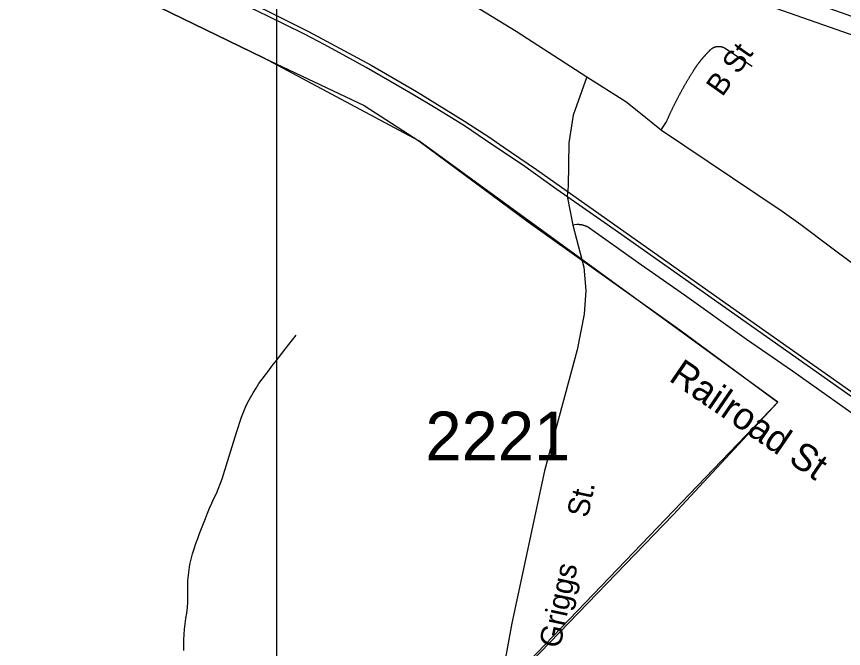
# Model space of a CAD drawing. Extents: x 1268485 to 1426702, y 514839 to 616766.
# Drawn here: x 1367245 to 1369750, y 559801 to 561717 of the extents above; entities that cross this region are included whole.
import ezdxf

# ---------------------------------------------------------------- set-up
doc = ezdxf.new("R2010")
doc.units = 0
for name, color, linetype in [('Old_Level_10', 7, 'Continuous'), ('Old_Level_11', 7, 'Continuous'), ('Old_Level_29', 7, 'Continuous'), ('Old_Level_32', 7, 'Continuous'), ('Old_Level_35', 7, 'Continuous'), ('Old_Level_44', 7, 'Continuous'), ('Old_Level_48', 7, 'Continuous'), ('Old_Level_49', 7, 'Continuous'), ('Old_Level_62', 7, 'Continuous'), ('Old_Level_63', 7, 'Continuous'), ('Old_Level_8', 7, 'Continuous')]:
    doc.layers.add(name, color=color, linetype=linetype)

msp = doc.modelspace()

# ---------------------------------------------------------------- linework, layer by layer
at = {"layer": 'Old_Level_29'}
for points in [[(1368448.953, 561863.167), (1368758.757, 561673.01), (1368972.481, 561534.001)], [(1368972.481, 561534.001), (1369090.543, 561459.092), (1369124.95, 561432.044), (1369198.557, 561372.11), (1369339.873, 561277.445), (1369564.136, 561126.841), (1369620.663, 561086.27), (1369710.982, 561018.652), (1369917.596, 560863.697)]]:
    msp.add_lwpolyline(points, dxfattribs=at)
at = {"layer": 'Old_Level_32'}
for points in [[(1368972.481, 561534.001), (1368930.876, 561418.217), (1368917.687, 561334.573), (1368916.243, 561203.165), (1368913.356, 561172.841)], [(1368913.356, 561172.841), (1368930.477, 561084.016), (1368963.139, 560956.641), (1368969.188, 560886.231), (1368963.881, 560814.718), (1368943.671, 560706.414), (1368844.171, 560339.578), (1368745.606, 559877.315), (1368718.703, 559733.787), (1368717.137, 559196.397), (1368715.12, 559011.571), (1368711.087, 558808.165)]]:
    msp.add_lwpolyline(points, dxfattribs=at)
at = {"layer": 'Old_Level_35'}
for p, q in [((1369389.384, 561622.073), (1369473.763, 561566.145)), ((1369197.045, 561371.499), (1369213.039, 561396.26)), ((1368942.37, 561086.272), (1368930.477, 561084.016))]:
    msp.add_line(p, q, dxfattribs=at)
for points in [[(1369295.265, 561552.304), (1369295.777, 561553.022), (1369296.085, 561553.688), (1369296.598, 561554.355), (1369297.008, 561555.072), (1369297.52, 561555.738), (1369297.828, 561556.456), (1369298.34, 561557.123), (1369298.751, 561557.789), (1369299.263, 561558.507), (1369299.673, 561559.122), (1369300.083, 561559.789), (1369300.596, 561560.506), (1369301.006, 561561.172), (1369301.519, 561561.89), (1369301.826, 561562.557), (1369302.339, 561563.172), (1369302.852, 561563.89), (1369303.262, 561564.556), (1369303.774, 561565.171), (1369304.287, 561565.889), (1369304.8, 561566.555), (1369305.107, 561567.171), (1369305.62, 561567.888), (1369306.132, 561568.554), (1369306.645, 561569.169), (1369306.953, 561569.887), (1369307.465, 561570.554), (1369307.978, 561571.169), (1369308.491, 561571.887), (1369309.003, 561572.502), (1369309.413, 561573.168), (1369309.926, 561573.835), (1369310.336, 561574.501), (1369310.849, 561575.116), (1369311.361, 561575.731), (1369311.874, 561576.449), (1369312.387, 561577.064), (1369312.899, 561577.731), (1369313.412, 561578.397), (1369313.924, 561579.012), (1369314.335, 561579.679), (1369314.745, 561580.294), (1369315.257, 561580.96), (1369315.77, 561581.575), (1369316.385, 561582.242), (1369316.898, 561582.857), (1369317.41, 561583.523), (1369317.923, 561584.138), (1369318.333, 561584.753), (1369318.846, 561585.368), (1369319.358, 561585.984), (1369319.871, 561586.701), (1369320.384, 561587.316), (1369320.896, 561587.932), (1369321.409, 561588.547), (1369321.921, 561589.214), (1369322.537, 561589.829), (1369323.049, 561590.444), (1369323.459, 561591.059), (1369323.972, 561591.674), (1369324.485, 561592.289), (1369325.1, 561592.853), (1369325.612, 561593.52), (1369326.125, 561594.135), (1369326.638, 561594.75), (1369327.253, 561595.365), (1369327.765, 561595.98), (1369328.278, 561596.544), (1369328.893, 561597.211), (1369329.406, 561597.826), (1369329.918, 561598.389), (1369330.534, 561599.004), (1369331.046, 561599.62), (1369331.456, 561600.184), (1369332.174, 561600.799), (1369332.584, 561601.414), (1369333.097, 561601.978), (1369333.712, 561602.645), (1369334.225, 561603.208), (1369334.84, 561603.823), (1369335.352, 561604.387), (1369335.968, 561605.003), (1369336.48, 561605.566), (1369337.095, 561606.181), (1369337.608, 561606.746), (1369338.223, 561607.309), (1369338.736, 561607.924), (1369339.351, 561608.489), (1369339.864, 561609.104), (1369340.479, 561609.667), (1369340.991, 561610.231), (1369341.606, 561610.795), (1369342.119, 561611.462), (1369342.734, 561612.025), (1369343.349, 561612.538), (1369343.862, 561613.102), (1369344.477, 561613.666), (1369344.99, 561614.23), (1369345.605, 561614.793)], [(1369345.605, 561614.793), (1369346.015, 561615.204), (1369346.22, 561615.563), (1369346.63, 561615.921), (1369347.04, 561616.229), (1369347.245, 561616.588), (1369347.655, 561616.946), (1369347.963, 561617.254), (1369348.373, 561617.562), (1369348.783, 561617.921), (1369349.091, 561618.228), (1369349.501, 561618.587), (1369349.911, 561618.792), (1369350.219, 561619.151), (1369350.629, 561619.459), (1369351.039, 561619.766), (1369351.346, 561620.022), (1369351.757, 561620.33), (1369352.167, 561620.587), (1369352.577, 561620.792), (1369352.987, 561621.15), (1369353.397, 561621.355), (1369353.705, 561621.612), (1369354.217, 561621.868), (1369354.627, 561622.124), (1369355.037, 561622.33), (1369355.55, 561622.585), (1369355.858, 561622.79), (1369356.37, 561622.996), (1369356.78, 561623.201), (1369357.293, 561623.457), (1369357.601, 561623.611), (1369358.113, 561623.816), (1369358.523, 561624.021), (1369359.036, 561624.175), (1369359.549, 561624.38), (1369359.856, 561624.483), (1369360.369, 561624.688), (1369360.881, 561624.79), (1369361.291, 561624.995), (1369361.702, 561625.149), (1369362.214, 561625.251), (1369362.624, 561625.354), (1369363.137, 561625.508), (1369363.65, 561625.61), (1369364.162, 561625.764), (1369364.47, 561625.866), (1369364.982, 561625.918), (1369365.495, 561626.071), (1369366.008, 561626.123), (1369366.52, 561626.174), (1369366.828, 561626.328), (1369367.34, 561626.379), (1369367.853, 561626.431), (1369368.366, 561626.431), (1369368.878, 561626.481), (1369369.391, 561626.584), (1369369.801, 561626.584), (1369370.211, 561626.636), (1369370.724, 561626.636), (1369371.236, 561626.636), (1369371.749, 561626.636), (1369372.262, 561626.636), (1369372.774, 561626.636), (1369373.287, 561626.636), (1369373.595, 561626.636), (1369374.107, 561626.584), (1369374.62, 561626.584), (1369375.132, 561626.481), (1369375.645, 561626.431), (1369376.158, 561626.379), (1369376.67, 561626.328), (1369376.978, 561626.226), (1369377.491, 561626.174), (1369378.003, 561626.123), (1369378.516, 561626.02), (1369379.028, 561625.918), (1369379.336, 561625.815), (1369379.849, 561625.764), (1369380.361, 561625.61), (1369380.874, 561625.508), (1369381.284, 561625.354), (1369381.797, 561625.251), (1369382.207, 561625.149), (1369382.719, 561624.944), (1369383.13, 561624.79), (1369383.642, 561624.636), (1369384.155, 561624.483), (1369384.462, 561624.328), (1369384.975, 561624.123), (1369385.385, 561623.918), (1369385.898, 561623.765), (1369386.205, 561623.56), (1369386.718, 561623.355), (1369387.128, 561623.201), (1369387.641, 561622.945), (1369388.051, 561622.74), (1369388.461, 561622.483), (1369388.871, 561622.33), (1369389.384, 561622.073)], [(1369213.039, 561396.26), (1369213.756, 561397.9), (1369214.474, 561399.489), (1369215.089, 561401.181), (1369215.91, 561402.821), (1369216.627, 561404.462), (1369217.345, 561406.05), (1369217.96, 561407.691), (1369218.78, 561409.331), (1369219.498, 561410.921), (1369220.216, 561412.561), (1369221.036, 561414.202), (1369221.651, 561415.79), (1369222.369, 561417.431), (1369223.086, 561419.071), (1369223.907, 561420.712), (1369224.624, 561422.301), (1369225.342, 561423.942), (1369226.162, 561425.582), (1369226.88, 561427.171), (1369227.598, 561428.811), (1369228.418, 561430.452), (1369229.135, 561431.99), (1369229.853, 561433.63), (1369230.673, 561435.27), (1369231.493, 561436.86), (1369232.211, 561438.5), (1369233.031, 561440.038), (1369233.749, 561441.679), (1369234.467, 561443.319), (1369235.389, 561444.857), (1369236.107, 561446.497), (1369236.825, 561448.138), (1369237.645, 561449.676), (1369238.465, 561451.316), (1369239.285, 561452.854), (1369240.106, 561454.494), (1369240.926, 561456.083), (1369241.644, 561457.673), (1369242.464, 561459.261), (1369243.284, 561460.851), (1369244.104, 561462.44), (1369244.924, 561464.08), (1369245.745, 561465.618), (1369246.462, 561467.208), (1369247.385, 561468.796), (1369248.103, 561470.386), (1369249.025, 561471.924), (1369249.846, 561473.564), (1369250.666, 561475.102), (1369251.486, 561476.691), (1369252.204, 561478.229), (1369253.126, 561479.869), (1369254.049, 561481.459), (1369254.869, 561482.997), (1369255.587, 561484.585), (1369256.51, 561486.123), (1369257.33, 561487.713), (1369258.253, 561489.251), (1369259.176, 561490.891), (1369259.893, 561492.429), (1369260.713, 561494.018), (1369261.636, 561495.556), (1369262.456, 561497.145), (1369263.379, 561498.631), (1369264.199, 561500.169), (1369265.122, 561501.759), (1369266.045, 561503.297), (1369266.865, 561504.886), (1369267.788, 561506.423), (1369268.608, 561508.013), (1369269.531, 561509.499), (1369270.351, 561511.089), (1369271.274, 561512.627), (1369272.299, 561514.165), (1369273.119, 561515.702), (1369274.042, 561517.24), (1369274.862, 561518.829), (1369275.785, 561520.316), (1369276.605, 561521.854), (1369277.63, 561523.392), (1369278.45, 561524.93), (1369279.373, 561526.519), (1369280.398, 561528.006), (1369281.219, 561529.543), (1369282.141, 561531.081), (1369283.167, 561532.568), (1369283.987, 561534.105), (1369284.91, 561535.643), (1369285.832, 561537.181), (1369286.755, 561538.668), (1369287.78, 561540.206), (1369288.6, 561541.744), (1369289.626, 561543.23), (1369290.548, 561544.768), (1369291.471, 561546.255), (1369292.394, 561547.793), (1369293.419, 561549.331), (1369294.342, 561550.817), (1369295.265, 561552.304)], [(1368977.844, 561077.454), (1368977.536, 561077.609), (1368977.126, 561077.814), (1368976.921, 561078.019), (1368976.511, 561078.172), (1368976.101, 561078.326), (1368975.896, 561078.48), (1368975.486, 561078.685), (1368975.076, 561078.839), (1368974.871, 561078.992), (1368974.461, 561079.197), (1368974.153, 561079.3), (1368973.846, 561079.505), (1368973.538, 561079.608), (1368973.128, 561079.813), (1368972.923, 561079.915), (1368972.513, 561080.12), (1368972.103, 561080.274), (1368971.795, 561080.377), (1368971.487, 561080.582), (1368971.077, 561080.684), (1368970.77, 561080.838), (1368970.36, 561080.992), (1368970.155, 561081.145), (1368969.745, 561081.248), (1368969.334, 561081.35), (1368969.027, 561081.505), (1368968.617, 561081.607), (1368968.412, 561081.761), (1368968.002, 561081.863), (1368967.591, 561082.068), (1368967.284, 561082.12), (1368966.874, 561082.273), (1368966.464, 561082.376), (1368966.259, 561082.478), (1368965.849, 561082.632), (1368965.541, 561082.735), (1368965.131, 561082.888), (1368964.721, 561082.991), (1368964.413, 561083.043), (1368964.106, 561083.196), (1368963.798, 561083.298), (1368963.388, 561083.401), (1368962.978, 561083.503), (1368962.67, 561083.606), (1368962.26, 561083.709), (1368961.85, 561083.811), (1368961.542, 561083.863), (1368961.235, 561084.016), (1368960.825, 561084.068), (1368960.517, 561084.17), (1368960.107, 561084.273), (1368959.799, 561084.375), (1368959.389, 561084.426), (1368958.979, 561084.478), (1368958.672, 561084.58), (1368958.262, 561084.683), (1368957.851, 561084.734), (1368957.544, 561084.836), (1368957.236, 561084.888), (1368956.826, 561084.939), (1368956.519, 561085.041), (1368956.109, 561085.144), (1368955.801, 561085.196), (1368955.391, 561085.246), (1368954.981, 561085.298), (1368954.673, 561085.401), (1368954.263, 561085.451), (1368953.853, 561085.451), (1368953.545, 561085.503), (1368953.135, 561085.554), (1368952.725, 561085.606), (1368952.418, 561085.708), (1368952.008, 561085.708), (1368951.597, 561085.759), (1368951.29, 561085.811), (1368950.88, 561085.811), (1368950.47, 561085.862), (1368950.162, 561085.913), (1368949.752, 561085.913), (1368949.342, 561086.016), (1368949.034, 561086.016), (1368948.624, 561086.067), (1368948.214, 561086.067), (1368948.009, 561086.067), (1368947.599, 561086.118), (1368947.291, 561086.118), (1368946.881, 561086.118), (1368946.471, 561086.169), (1368946.164, 561086.169), (1368945.753, 561086.169), (1368945.343, 561086.169), (1368945.036, 561086.169), (1368944.626, 561086.272), (1368944.216, 561086.272), (1368943.908, 561086.272), (1368943.498, 561086.272), (1368943.088, 561086.272), (1368942.78, 561086.272), (1368942.37, 561086.272)], [(1369595.974, 560641.924), (1369456.231, 560738.042), (1369268.3, 560871.736), (1369128.147, 560969.7), (1368977.844, 561077.454)], [(1370169.709, 560234.229), (1370087.176, 560289.132), (1369920.674, 560412.625), (1369755.094, 560528.684), (1369595.974, 560641.924)]]:
    msp.add_lwpolyline(points, dxfattribs=at)
at = {"layer": 'Old_Level_44'}
for points in [[(1364636.174, 563464.21), (1364926.015, 563365.375), (1367523.922, 562452.893), (1368511.863, 562105.791), (1370355.794, 561458.185), (1371289.089, 561130.307), (1372448.351, 560725.022)], [(1366786.965, 562276.086), (1367775.521, 561840.351), (1367813.763, 561822.768), (1367930.335, 561769.352), (1368001.899, 561735.774), (1368129.236, 561672.003), (1368319.422, 561569.939), (1368456.602, 561490.173), (1368601.779, 561400.053), (1368678.878, 561349.815), (1368718.761, 561322.338), (1368819.749, 561252.928), (1369442.492, 560813.142), (1370213.385, 560269.191)], [(1370721.504, 559895.688), (1369067.964, 561062.23), (1368881.47, 561192.796), (1368777.918, 561267.435), (1368687.798, 561327.515), (1368601.779, 561385.545), (1368512.581, 561440.448), (1368445.221, 561480.894), (1368375.914, 561521.239), (1368304.35, 561562.71), (1368223.457, 561607.258), (1368176.501, 561632.377), (1368118.881, 561662.417), (1368055.725, 561694.303), (1367972.884, 561734.698), (1367784.133, 561820.563), (1367393.612, 561994.755), (1367294.264, 562037.252), (1367216.549, 562072.419)]]:
    msp.add_lwpolyline(points, dxfattribs=at)
at = {"layer": 'Old_Level_48'}
for points in [[(1369438.951, 556638.087), (1367509.272, 558418.598), (1369551.161, 560548.153), (1368463.913, 561339.892), (1367992.95, 561591.691), (1367535.23, 561815.411), (1367093.922, 561953.134), (1366416.407, 562199.568), (1366549.49, 562535.97), (1366261.2, 562618.979), (1365923.168, 562762.921), (1365604.373, 562848.221), (1365394.853, 562902.904), (1364682.291, 563105.115), (1364349.582, 563156.944), (1363907.988, 563222.464), (1363367.59, 563277.228), (1362891.716, 563324.167), (1362972.798, 563622.318), (1362341.002, 563620.511)], [(1369949.191, 561655.154), (1369359.136, 561865.53), (1368860.604, 562040.048), (1368274.665, 562246.139), (1367634.807, 562467.522), (1366973.594, 562711.546), (1366650.311, 562841.079), (1366549.49, 562535.97), (1366416.407, 562199.568), (1367093.922, 561953.134), (1367535.23, 561815.411), (1367992.95, 561591.691), (1368297.994, 561447.282), (1368463.913, 561339.892), (1368794.944, 561094.912), (1369254.371, 560767.107), (1369551.161, 560548.153), (1369234.211, 560206.448), (1367509.272, 558418.598), (1369438.951, 556638.087)]]:
    msp.add_lwpolyline(points, dxfattribs=at)
at = {"layer": 'Old_Level_49'}
for points in [[(1369438.951, 556638.087), (1367509.272, 558418.598), (1369551.161, 560548.153), (1368463.913, 561339.892), (1367992.95, 561591.691), (1367535.23, 561815.411), (1367093.922, 561953.134), (1366416.407, 562199.568), (1366549.49, 562535.97), (1366261.2, 562618.979), (1365923.168, 562762.921), (1365604.373, 562848.221), (1365394.853, 562902.904), (1364682.291, 563105.115), (1364349.582, 563156.944), (1363907.988, 563222.464), (1363367.59, 563277.228), (1362891.716, 563324.167), (1362972.798, 563622.318), (1362341.002, 563620.511)], [(1369949.191, 561655.154), (1369359.136, 561865.53), (1368860.604, 562040.048), (1368274.665, 562246.139), (1367634.807, 562467.522), (1366973.594, 562711.546), (1366650.311, 562841.079), (1366549.49, 562535.97), (1366416.407, 562199.568), (1367093.922, 561953.134), (1367535.23, 561815.411), (1367992.95, 561591.691), (1368297.994, 561447.282), (1368463.913, 561339.892), (1368794.944, 561094.912), (1369254.371, 560767.107), (1369551.161, 560548.153), (1369234.211, 560206.448), (1367509.272, 558418.598), (1369438.951, 556638.087)]]:
    msp.add_lwpolyline(points, dxfattribs=at)
at = {"layer": 'Old_Level_62'}
for points in [[(1367925.927, 560502.386), (1367931.873, 560517.662), (1367938.538, 560532.631), (1367945.817, 560547.292), (1367953.711, 560561.748), (1367961.811, 560576.051), (1367970.218, 560590.148), (1367979.138, 560603.887), (1367988.775, 560617.267), (1367998.618, 560630.39), (1368008.563, 560643.411), (1368018.508, 560656.432), (1368028.555, 560669.401), (1368038.603, 560682.371), (1368048.753, 560695.289), (1368058.801, 560708.207), (1368091.917, 560750.601)], [(1367751.017, 559794.085), (1367751.325, 559810.489), (1367751.735, 559826.842), (1367752.248, 559843.246), (1367752.965, 559859.599), (1367755.016, 559875.901), (1367757.887, 559892.1), (1367760.757, 559908.299), (1367762.603, 559924.549), (1367763.321, 559940.953), (1367763.526, 559957.357), (1367763.526, 559973.813), (1367763.526, 559990.268), (1367764.038, 560006.672), (1367765.371, 560022.974), (1367767.422, 560039.276), (1367770.087, 560055.475), (1367773.573, 560071.623), (1367777.777, 560087.463), (1367782.698, 560103.099), (1367787.927, 560118.58), (1367793.463, 560134.061), (1367799.205, 560149.44), (1367805.049, 560164.768), (1367811.098, 560180.096), (1367817.147, 560195.372), (1367823.298, 560210.597), (1367829.45, 560225.771), (1367836.012, 560240.894), (1367842.778, 560255.811), (1367849.955, 560270.626), (1367867.795, 560315.378), (1367911.266, 560455.326), (1367915.777, 560471.115), (1367920.596, 560486.802), (1367925.927, 560502.386)]]:
    msp.add_lwpolyline(points, dxfattribs=at)
at = {"layer": 'Old_Level_63'}
msp.add_lwpolyline([(1305516.95, 558564.883), (1305516.95, 529802.059), (1368033.021, 529802.059), (1368033.021, 573241.255), (1305516.95, 573241.255), (1305516.95, 558564.883)], dxfattribs=at)

# ---------------------------------------------------------------- texts
at = {"layer": 'Old_Level_10'}
for s, height, rotation, p in [('B St', 65.6167, 54.637911, (1369382.926, 561471.498)), ('Railroad St', 82.02083, 325.622192, (1369217.536, 560614.964))]:
    msp.add_text(s, height=height, rotation=rotation, dxfattribs=at).set_placement(p)
at = {"layer": 'Old_Level_11'}
msp.add_text('Griggs      St.', height=65.61666, rotation=77.963547, dxfattribs=at).set_placement((1368891.125, 559798.982))
at = {"layer": 'Old_Level_8'}
msp.add_text('2221', height=147.6375, dxfattribs=at).set_placement((1368483.124, 560371.32))

doc.saveas('drawing.dxf')
